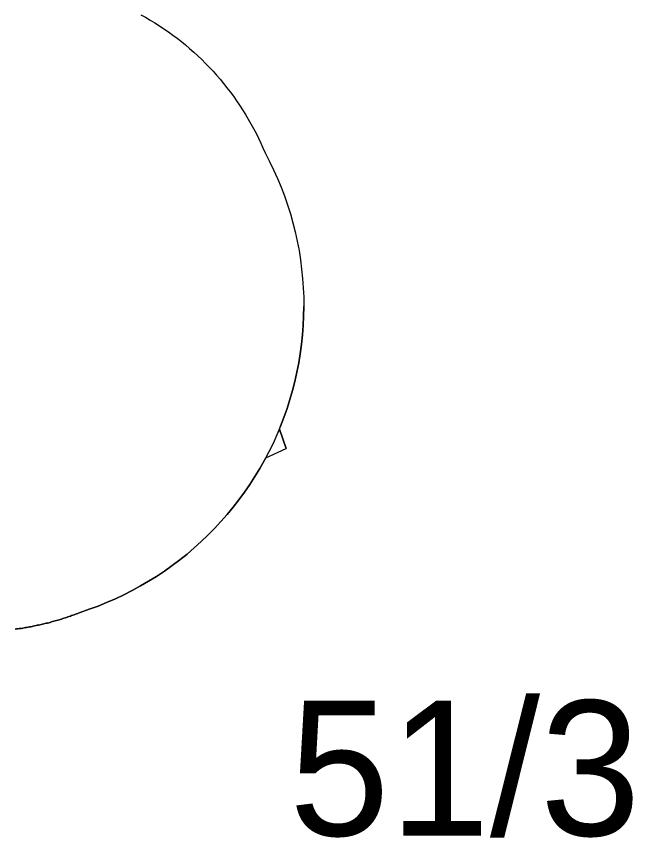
# Model space of a CAD drawing. Extents: x 6434771 to 6436222, y 5663454 to 5664782.
# Drawn here: x 6435281.58 to 6435287.29, y 5664264.61 to 5664272.2 of the extents above; entities that cross this region are included whole.
import ezdxf

# ---------------------------------------------------------------- set-up
doc = ezdxf.new("R2010")
doc.units = 0
for name, color, linetype in [('Warstwa 1', 7, 'Continuous'), ('Warstwa 15', 7, 'Continuous'), ('Warstwa 2', 7, 'Continuous'), ('Warstwa 4', 7, 'Continuous'), ('Warstwa 5', 7, 'Continuous')]:
    doc.layers.add(name, color=color, linetype=linetype)

msp = doc.modelspace()

# ---------------------------------------------------------------- linework, layer by layer
at = {"layer": 'Warstwa 1'}
msp.add_lwpolyline([(6435282.734, 5664272.219), (6435282.778, 5664272.195), (6435282.821, 5664272.17), (6435282.864, 5664272.143), (6435282.907, 5664272.117), (6435282.948, 5664272.089), (6435282.989, 5664272.061), (6435283.03, 5664272.031), (6435283.07, 5664272.001), (6435283.11, 5664271.97), (6435283.149, 5664271.939), (6435283.186, 5664271.906), (6435283.224, 5664271.873), (6435283.261, 5664271.839), (6435283.298, 5664271.805), (6435283.333, 5664271.769), (6435283.368, 5664271.734), (6435283.403, 5664271.696), (6435283.436, 5664271.66), (6435283.469, 5664271.622), (6435283.5, 5664271.583), (6435283.532, 5664271.544), (6435283.562, 5664271.505), (6435283.592, 5664271.464), (6435283.621, 5664271.423), (6435283.649, 5664271.381), (6435283.676, 5664271.339), (6435283.703, 5664271.297), (6435283.728, 5664271.254), (6435283.754, 5664271.21), (6435283.777, 5664271.167), (6435283.801, 5664271.122), (6435283.823, 5664271.077), (6435283.845, 5664271.032), (6435283.865, 5664270.986), (6435283.884, 5664270.94), (6435283.925, 5664270.862), (6435283.964, 5664270.784), (6435283.999, 5664270.704), (6435284.033, 5664270.624), (6435284.064, 5664270.542), (6435284.092, 5664270.46), (6435284.119, 5664270.378), (6435284.142, 5664270.293), (6435284.164, 5664270.209), (6435284.182, 5664270.124), (6435284.199, 5664270.039), (6435284.212, 5664269.952), (6435284.223, 5664269.865), (6435284.232, 5664269.779), (6435284.238, 5664269.692), (6435284.242, 5664269.605), (6435284.243, 5664269.518), (6435284.241, 5664269.431), (6435284.238, 5664269.344), (6435284.231, 5664269.257), (6435284.222, 5664269.17), (6435284.21, 5664269.083), (6435284.196, 5664268.998), (6435284.18, 5664268.912), (6435284.16, 5664268.827), (6435284.139, 5664268.743), (6435284.115, 5664268.659), (6435284.088, 5664268.576), (6435284.059, 5664268.494), (6435284.028, 5664268.413), (6435283.994, 5664268.332), (6435283.958, 5664268.253), (6435283.92, 5664268.175), (6435283.879, 5664268.097), (6435283.836, 5664268.022), (6435283.791, 5664267.947), (6435283.743, 5664267.874), (6435283.694, 5664267.802), (6435283.643, 5664267.732), (6435283.589, 5664267.663), (6435283.534, 5664267.595), (6435283.476, 5664267.53), (6435283.417, 5664267.467), (6435283.356, 5664267.405), (6435283.293, 5664267.344), (6435283.228, 5664267.286), (6435283.162, 5664267.229), (6435283.094, 5664267.175), (6435283.024, 5664267.123), (6435282.953, 5664267.072), (6435282.88, 5664267.023), (6435282.806, 5664266.977), (6435282.731, 5664266.934), (6435282.654, 5664266.892), (6435282.577, 5664266.852), (6435282.499, 5664266.815), (6435282.418, 5664266.78), (6435282.338, 5664266.748), (6435282.256, 5664266.718), (6435282.173, 5664266.69), (6435282.162, 5664266.685), (6435282.151, 5664266.68), (6435282.139, 5664266.676), (6435282.128, 5664266.672), (6435282.116, 5664266.668), (6435282.105, 5664266.664), (6435282.093, 5664266.66), (6435282.082, 5664266.655), (6435282.071, 5664266.651), (6435282.058, 5664266.647), (6435282.046, 5664266.643), (6435282.035, 5664266.639), (6435282.023, 5664266.636), (6435282.012, 5664266.632), (6435282, 5664266.628), (6435281.988, 5664266.625), (6435281.977, 5664266.621), (6435281.965, 5664266.617), (6435281.953, 5664266.614), (6435281.942, 5664266.611), (6435281.93, 5664266.608), (6435281.918, 5664266.604), (6435281.906, 5664266.601), (6435281.895, 5664266.597), (6435281.883, 5664266.594), (6435281.871, 5664266.591), (6435281.859, 5664266.589), (6435281.847, 5664266.586), (6435281.836, 5664266.583), (6435281.824, 5664266.58), (6435281.812, 5664266.577), (6435281.8, 5664266.574), (6435281.788, 5664266.571), (6435281.776, 5664266.57), (6435281.764, 5664266.567), (6435281.751, 5664266.564), (6435281.739, 5664266.562), (6435281.727, 5664266.559), (6435281.715, 5664266.557), (6435281.703, 5664266.555), (6435281.691, 5664266.553), (6435281.679, 5664266.551), (6435281.667, 5664266.549), (6435281.655, 5664266.546), (6435281.643, 5664266.544), (6435281.631, 5664266.542), (6435281.619, 5664266.541), (6435281.607, 5664266.539), (6435281.595, 5664266.538), (6435281.583, 5664266.536), (6435281.571, 5664266.534)], dxfattribs=at)
at = {"layer": 'Warstwa 2'}
msp.add_lwpolyline([(6435283.891, 5664268.119), (6435284.081, 5664268.207), (6435284.017, 5664268.386), (6435283.994, 5664268.332), (6435283.958, 5664268.253), (6435283.92, 5664268.175)], close=True, dxfattribs=at)
at = {"layer": 'Warstwa 4'}
for points in [[(6435282.734, 5664272.219), (6435282.778, 5664272.195), (6435282.821, 5664272.17), (6435282.864, 5664272.143), (6435282.907, 5664272.117), (6435282.948, 5664272.089), (6435282.989, 5664272.061), (6435283.03, 5664272.031), (6435283.07, 5664272.001), (6435283.11, 5664271.97), (6435283.149, 5664271.939), (6435283.186, 5664271.906), (6435283.224, 5664271.873), (6435283.261, 5664271.839), (6435283.298, 5664271.805), (6435283.333, 5664271.769), (6435283.368, 5664271.734), (6435283.403, 5664271.696), (6435283.436, 5664271.66), (6435283.469, 5664271.622), (6435283.5, 5664271.583), (6435283.532, 5664271.544), (6435283.562, 5664271.505), (6435283.592, 5664271.464), (6435283.621, 5664271.423), (6435283.649, 5664271.381), (6435283.676, 5664271.339), (6435283.703, 5664271.297), (6435283.728, 5664271.254), (6435283.754, 5664271.21), (6435283.777, 5664271.167), (6435283.801, 5664271.122), (6435283.823, 5664271.077), (6435283.845, 5664271.032), (6435283.865, 5664270.986), (6435283.884, 5664270.94)], [(6435283.884, 5664270.94), (6435283.925, 5664270.862), (6435283.964, 5664270.784), (6435283.999, 5664270.704), (6435284.033, 5664270.624), (6435284.064, 5664270.542), (6435284.092, 5664270.46), (6435284.119, 5664270.378), (6435284.142, 5664270.293), (6435284.164, 5664270.209), (6435284.182, 5664270.124), (6435284.199, 5664270.039), (6435284.212, 5664269.952), (6435284.223, 5664269.865), (6435284.232, 5664269.779), (6435284.238, 5664269.692), (6435284.242, 5664269.605), (6435284.243, 5664269.518), (6435284.241, 5664269.431), (6435284.238, 5664269.344), (6435284.231, 5664269.257), (6435284.222, 5664269.17), (6435284.21, 5664269.083), (6435284.196, 5664268.998), (6435284.18, 5664268.912), (6435284.16, 5664268.827), (6435284.139, 5664268.743), (6435284.115, 5664268.659), (6435284.088, 5664268.576), (6435284.059, 5664268.494), (6435284.028, 5664268.413), (6435283.994, 5664268.332), (6435283.958, 5664268.253), (6435283.92, 5664268.175), (6435283.879, 5664268.097), (6435283.836, 5664268.022), (6435283.791, 5664267.947), (6435283.743, 5664267.874), (6435283.694, 5664267.802), (6435283.643, 5664267.732), (6435283.589, 5664267.663), (6435283.534, 5664267.595), (6435283.476, 5664267.53), (6435283.417, 5664267.467), (6435283.356, 5664267.405), (6435283.293, 5664267.344), (6435283.228, 5664267.286), (6435283.162, 5664267.229), (6435283.094, 5664267.175), (6435283.024, 5664267.123), (6435282.953, 5664267.072), (6435282.88, 5664267.023), (6435282.806, 5664266.977), (6435282.731, 5664266.934), (6435282.654, 5664266.892), (6435282.577, 5664266.852), (6435282.499, 5664266.815), (6435282.418, 5664266.78), (6435282.338, 5664266.748), (6435282.256, 5664266.718), (6435282.173, 5664266.69)], [(6435282.173, 5664266.69), (6435282.162, 5664266.685), (6435282.151, 5664266.68), (6435282.139, 5664266.676), (6435282.128, 5664266.672), (6435282.116, 5664266.668), (6435282.105, 5664266.664), (6435282.093, 5664266.66), (6435282.082, 5664266.655), (6435282.071, 5664266.651), (6435282.058, 5664266.647), (6435282.046, 5664266.643), (6435282.035, 5664266.639), (6435282.023, 5664266.636), (6435282.012, 5664266.632), (6435282, 5664266.628), (6435281.988, 5664266.625), (6435281.977, 5664266.621), (6435281.965, 5664266.617), (6435281.953, 5664266.614), (6435281.942, 5664266.611), (6435281.93, 5664266.608), (6435281.918, 5664266.604), (6435281.906, 5664266.601), (6435281.895, 5664266.597), (6435281.883, 5664266.594), (6435281.871, 5664266.591), (6435281.859, 5664266.589), (6435281.847, 5664266.586), (6435281.836, 5664266.583), (6435281.824, 5664266.58), (6435281.812, 5664266.577), (6435281.8, 5664266.574), (6435281.788, 5664266.571), (6435281.776, 5664266.57), (6435281.764, 5664266.567), (6435281.751, 5664266.564), (6435281.739, 5664266.562), (6435281.727, 5664266.559), (6435281.715, 5664266.557), (6435281.703, 5664266.555), (6435281.691, 5664266.553), (6435281.679, 5664266.551), (6435281.667, 5664266.549), (6435281.655, 5664266.546), (6435281.643, 5664266.544), (6435281.631, 5664266.542), (6435281.619, 5664266.541), (6435281.607, 5664266.539), (6435281.595, 5664266.538), (6435281.583, 5664266.536), (6435281.571, 5664266.534)]]:
    msp.add_lwpolyline(points, dxfattribs=at)
at = {"layer": 'Warstwa 5'}
for p, q in [((6435282.734, 5664272.219), (6435282.778, 5664272.195)), ((6435282.778, 5664272.195), (6435282.821, 5664272.17)), ((6435282.821, 5664272.17), (6435282.864, 5664272.143)), ((6435282.864, 5664272.143), (6435282.907, 5664272.117)), ((6435282.907, 5664272.117), (6435282.948, 5664272.089)), ((6435282.948, 5664272.089), (6435282.989, 5664272.061)), ((6435282.989, 5664272.061), (6435283.03, 5664272.031)), ((6435283.03, 5664272.031), (6435283.07, 5664272.001)), ((6435283.07, 5664272.001), (6435283.11, 5664271.97)), ((6435283.11, 5664271.97), (6435283.149, 5664271.939)), ((6435283.149, 5664271.939), (6435283.186, 5664271.906)), ((6435283.186, 5664271.906), (6435283.224, 5664271.873)), ((6435283.224, 5664271.873), (6435283.261, 5664271.839)), ((6435283.261, 5664271.839), (6435283.298, 5664271.805)), ((6435283.298, 5664271.805), (6435283.333, 5664271.769)), ((6435283.333, 5664271.769), (6435283.368, 5664271.734)), ((6435283.368, 5664271.734), (6435283.403, 5664271.696)), ((6435283.403, 5664271.696), (6435283.436, 5664271.66)), ((6435283.436, 5664271.66), (6435283.469, 5664271.622)), ((6435283.469, 5664271.622), (6435283.5, 5664271.583)), ((6435283.5, 5664271.583), (6435283.532, 5664271.544)), ((6435283.532, 5664271.544), (6435283.562, 5664271.505)), ((6435283.562, 5664271.505), (6435283.592, 5664271.464)), ((6435283.592, 5664271.464), (6435283.621, 5664271.423)), ((6435283.621, 5664271.423), (6435283.649, 5664271.381)), ((6435283.649, 5664271.381), (6435283.676, 5664271.339)), ((6435283.676, 5664271.339), (6435283.703, 5664271.297)), ((6435283.703, 5664271.297), (6435283.728, 5664271.254)), ((6435283.728, 5664271.254), (6435283.754, 5664271.21)), ((6435283.754, 5664271.21), (6435283.777, 5664271.167)), ((6435283.777, 5664271.167), (6435283.801, 5664271.122)), ((6435283.801, 5664271.122), (6435283.823, 5664271.077)), ((6435283.823, 5664271.077), (6435283.845, 5664271.032)), ((6435283.845, 5664271.032), (6435283.865, 5664270.986)), ((6435283.865, 5664270.986), (6435283.884, 5664270.94)), ((6435283.884, 5664270.94), (6435283.925, 5664270.862)), ((6435283.925, 5664270.862), (6435283.964, 5664270.784)), ((6435283.964, 5664270.784), (6435283.999, 5664270.704)), ((6435283.999, 5664270.704), (6435284.033, 5664270.624)), ((6435284.033, 5664270.624), (6435284.064, 5664270.542)), ((6435284.064, 5664270.542), (6435284.092, 5664270.46)), ((6435284.092, 5664270.46), (6435284.119, 5664270.378)), ((6435284.119, 5664270.378), (6435284.142, 5664270.293)), ((6435284.142, 5664270.293), (6435284.164, 5664270.209)), ((6435284.164, 5664270.209), (6435284.182, 5664270.124)), ((6435284.182, 5664270.124), (6435284.199, 5664270.039)), ((6435284.199, 5664270.039), (6435284.212, 5664269.952)), ((6435284.212, 5664269.952), (6435284.223, 5664269.865)), ((6435284.223, 5664269.865), (6435284.232, 5664269.779)), ((6435284.232, 5664269.779), (6435284.238, 5664269.692)), ((6435284.238, 5664269.692), (6435284.242, 5664269.605)), ((6435284.242, 5664269.605), (6435284.243, 5664269.518)), ((6435284.241, 5664269.431), (6435284.243, 5664269.518)), ((6435284.238, 5664269.344), (6435284.241, 5664269.431)), ((6435284.231, 5664269.257), (6435284.238, 5664269.344)), ((6435284.222, 5664269.17), (6435284.231, 5664269.257)), ((6435284.21, 5664269.083), (6435284.222, 5664269.17)), ((6435284.196, 5664268.998), (6435284.21, 5664269.083)), ((6435284.18, 5664268.912), (6435284.196, 5664268.998)), ((6435284.16, 5664268.827), (6435284.18, 5664268.912)), ((6435284.139, 5664268.743), (6435284.16, 5664268.827)), ((6435284.115, 5664268.659), (6435284.139, 5664268.743)), ((6435284.088, 5664268.576), (6435284.115, 5664268.659)), ((6435284.059, 5664268.494), (6435284.088, 5664268.576)), ((6435284.028, 5664268.413), (6435284.059, 5664268.494)), ((6435284.017, 5664268.386), (6435284.028, 5664268.413)), ((6435284.017, 5664268.386), (6435284.081, 5664268.207)), ((6435283.891, 5664268.119), (6435284.081, 5664268.207)), ((6435283.836, 5664268.022), (6435283.879, 5664268.097)), ((6435283.879, 5664268.097), (6435283.891, 5664268.119)), ((6435283.791, 5664267.947), (6435283.836, 5664268.022)), ((6435283.743, 5664267.874), (6435283.791, 5664267.947)), ((6435283.694, 5664267.802), (6435283.743, 5664267.874)), ((6435283.643, 5664267.732), (6435283.694, 5664267.802)), ((6435283.589, 5664267.663), (6435283.643, 5664267.732)), ((6435283.534, 5664267.595), (6435283.589, 5664267.663)), ((6435283.476, 5664267.53), (6435283.534, 5664267.595)), ((6435283.356, 5664267.405), (6435283.417, 5664267.467)), ((6435283.417, 5664267.467), (6435283.476, 5664267.53)), ((6435283.293, 5664267.344), (6435283.356, 5664267.405)), ((6435283.228, 5664267.286), (6435283.293, 5664267.344)), ((6435283.094, 5664267.175), (6435283.162, 5664267.229)), ((6435283.162, 5664267.229), (6435283.228, 5664267.286)), ((6435283.024, 5664267.123), (6435283.094, 5664267.175)), ((6435282.953, 5664267.072), (6435283.024, 5664267.123)), ((6435282.806, 5664266.977), (6435282.88, 5664267.023)), ((6435282.88, 5664267.023), (6435282.953, 5664267.072)), ((6435282.654, 5664266.892), (6435282.731, 5664266.934)), ((6435282.731, 5664266.934), (6435282.806, 5664266.977)), ((6435282.499, 5664266.815), (6435282.577, 5664266.852)), ((6435282.577, 5664266.852), (6435282.654, 5664266.892)), ((6435282.338, 5664266.748), (6435282.418, 5664266.78)), ((6435282.418, 5664266.78), (6435282.499, 5664266.815)), ((6435282.173, 5664266.69), (6435282.256, 5664266.718)), ((6435282.256, 5664266.718), (6435282.338, 5664266.748)), ((6435281.965, 5664266.617), (6435281.977, 5664266.621)), ((6435281.977, 5664266.621), (6435281.988, 5664266.625)), ((6435281.988, 5664266.625), (6435282, 5664266.628)), ((6435282, 5664266.628), (6435282.012, 5664266.632)), ((6435282.012, 5664266.632), (6435282.023, 5664266.636)), ((6435282.023, 5664266.636), (6435282.035, 5664266.639)), ((6435282.035, 5664266.639), (6435282.046, 5664266.643)), ((6435282.046, 5664266.643), (6435282.058, 5664266.647)), ((6435282.058, 5664266.647), (6435282.071, 5664266.651)), ((6435282.071, 5664266.651), (6435282.082, 5664266.655)), ((6435282.082, 5664266.655), (6435282.093, 5664266.66)), ((6435282.093, 5664266.66), (6435282.105, 5664266.664)), ((6435282.105, 5664266.664), (6435282.116, 5664266.668)), ((6435282.116, 5664266.668), (6435282.128, 5664266.672)), ((6435282.128, 5664266.672), (6435282.139, 5664266.676)), ((6435282.139, 5664266.676), (6435282.151, 5664266.68)), ((6435282.151, 5664266.68), (6435282.162, 5664266.685)), ((6435282.162, 5664266.685), (6435282.173, 5664266.69)), ((6435281.631, 5664266.542), (6435281.643, 5664266.544)), ((6435281.643, 5664266.544), (6435281.655, 5664266.546)), ((6435281.655, 5664266.546), (6435281.667, 5664266.549)), ((6435281.667, 5664266.549), (6435281.679, 5664266.551)), ((6435281.679, 5664266.551), (6435281.691, 5664266.553)), ((6435281.691, 5664266.553), (6435281.703, 5664266.555)), ((6435281.703, 5664266.555), (6435281.715, 5664266.557)), ((6435281.715, 5664266.557), (6435281.727, 5664266.559)), ((6435281.727, 5664266.559), (6435281.739, 5664266.562)), ((6435281.739, 5664266.562), (6435281.751, 5664266.564)), ((6435281.751, 5664266.564), (6435281.764, 5664266.567)), ((6435281.764, 5664266.567), (6435281.776, 5664266.57)), ((6435281.776, 5664266.57), (6435281.788, 5664266.571)), ((6435281.788, 5664266.571), (6435281.8, 5664266.574)), ((6435281.8, 5664266.574), (6435281.812, 5664266.577)), ((6435281.812, 5664266.577), (6435281.824, 5664266.58)), ((6435281.824, 5664266.58), (6435281.836, 5664266.583)), ((6435281.836, 5664266.583), (6435281.847, 5664266.586)), ((6435281.847, 5664266.586), (6435281.859, 5664266.589)), ((6435281.859, 5664266.589), (6435281.871, 5664266.591)), ((6435281.871, 5664266.591), (6435281.883, 5664266.594)), ((6435281.883, 5664266.594), (6435281.895, 5664266.597)), ((6435281.895, 5664266.597), (6435281.906, 5664266.601)), ((6435281.906, 5664266.601), (6435281.918, 5664266.604)), ((6435281.918, 5664266.604), (6435281.93, 5664266.608)), ((6435281.93, 5664266.608), (6435281.942, 5664266.611)), ((6435281.942, 5664266.611), (6435281.953, 5664266.614)), ((6435281.953, 5664266.614), (6435281.965, 5664266.617)), ((6435281.571, 5664266.534), (6435281.583, 5664266.536)), ((6435281.583, 5664266.536), (6435281.595, 5664266.538)), ((6435281.595, 5664266.538), (6435281.607, 5664266.539)), ((6435281.607, 5664266.539), (6435281.619, 5664266.541)), ((6435281.619, 5664266.541), (6435281.631, 5664266.542))]:
    msp.add_line(p, q, dxfattribs=at)

# ---------------------------------------------------------------- texts
at = {"layer": 'Warstwa 15'}
msp.add_text('51/3', height=1.25, dxfattribs=at).set_placement((6435284.1069, 5664264.624))

doc.saveas('drawing.dxf')
